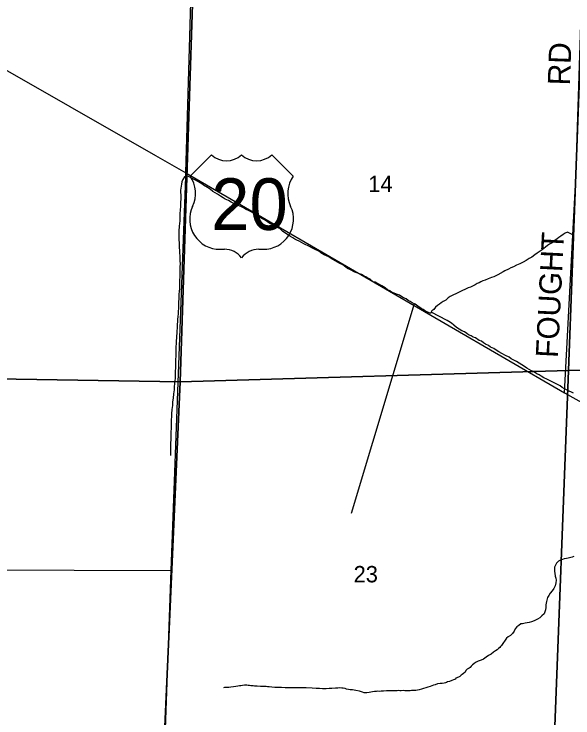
# Model space of a CAD drawing. Extents: x 1588073 to 2013523, y 1090242 to 1357120.
# Drawn here: x 1767971 to 1775515, y 1229306 to 1238801 of the extents above; entities that cross this region are included whole.
import ezdxf

# ---------------------------------------------------------------- set-up
doc = ezdxf.new("R2010")
doc.units = 0
for name, color, linetype in [('GM_X_County_Road', 7, 'Continuous'), ('GM_X_County_Road_Text', 7, 'Continuous'), ('GM_X_Minor_River', 7, 'Continuous'), ('GM_X_Section', 7, 'Continuous'), ('GM_X_Section_Text', 7, 'Continuous'), ('GM_X_State_Route', 7, 'Continuous'), ('GM_X_Township_Road', 7, 'Continuous'), ('GM_X_US_Location', 7, 'Continuous'), ('GM_X_US_Route', 7, 'Continuous'), ('GM_X_US_Shield', 7, 'Continuous')]:
    doc.layers.add(name, color=color, linetype=linetype)

msp = doc.modelspace()

# ---------------------------------------------------------------- linework, layer by layer
at = {"layer": 'GM_X_County_Road'}
msp.add_lwpolyline([(1775401.4, 1233690.1), (1775553.3, 1236584.4), (1775620.6, 1238660.5), (1775692.2, 1240630.2), (1775701.2, 1241694.7), (1775771.8, 1242724.2), (1775825.4, 1244523.5), (1775858.2, 1245746.3), (1775906.2, 1247240.2), (1775961.7, 1248824.3), (1775994.9, 1249645.5), (1775956.8, 1249772.6), (1775945.5, 1249880.8), (1775920.2, 1250124.5), (1775909.9, 1250223.3), (1775912, 1250336.4), (1775922, 1250853.9), (1775946.6, 1251012.3), (1775996.1, 1251099.9)], dxfattribs=at)
at = {"layer": 'GM_X_Minor_River'}
msp.add_line((1773372.8, 1234891.2), (1772522.8, 1232065.2), dxfattribs=at)
for points in [[(1773596.8, 1234766.6), (1773581.9, 1234768), (1773553.9, 1234778.2), (1773528, 1234790.4), (1773494.1, 1234814.6), (1773466.2, 1234830.9), (1773420.3, 1234861.3), (1773384.5, 1234887.6), (1773342.5, 1234905.9), (1773318.6, 1234924.1), (1773290.7, 1234936.3), (1773264.8, 1234960.5), (1773228.9, 1234974.8), (1773204.9, 1234987), (1773173, 1235007.3), (1773131.1, 1235021.6), (1773101.1, 1235037.8), (1773067.1, 1235048.1), (1773041.3, 1235068.3), (1773013.3, 1235080.5), (1772979.4, 1235106.8), (1772935.6, 1235133.1), (1772893.7, 1235157.5), (1772867.7, 1235169.7), (1772843.8, 1235183.9), (1772817.8, 1235190.1), (1772776, 1235224.4), (1772744, 1235238.7), (1772720.1, 1235256.9), (1772696.2, 1235265), (1772662.3, 1235287.3), (1772622.3, 1235299.6), (1772596.3, 1235309.8), (1772572.4, 1235320), (1772514.5, 1235352.4), (1772472.6, 1235370.8), (1772448.7, 1235385), (1772408.8, 1235417.3), (1772366.9, 1235435.6), (1772335, 1235455.9), (1772253.2, 1235504.6), (1772219.3, 1235524.8), (1772157.4, 1235551.3), (1772125.5, 1235569.6), (1772085.7, 1235601.9), (1772033.8, 1235624.3), (1771999.9, 1235644.6), (1771959.9, 1235664.9), (1771884.1, 1235701.5), (1771850.2, 1235719.7), (1771818.2, 1235736), (1771788.3, 1235750.2), (1771760.4, 1235764.4), (1771732.5, 1235782.7), (1771702.5, 1235800.9), (1771676.6, 1235817.1), (1771626.8, 1235849.6), (1771594.9, 1235871.8), (1771557.1, 1235906.1), (1771509.2, 1235926.5), (1771477.2, 1235944.8), (1771449.3, 1235961), (1771425.4, 1235975.2), (1771393.5, 1235997.5), (1771353.6, 1236023.8), (1771313.7, 1236042.1), (1771271.8, 1236072.5), (1771220, 1236108.9), (1771194.1, 1236119.1), (1771164.1, 1236135.3), (1771136.2, 1236149.5), (1771106.3, 1236165.8), (1771068.4, 1236188.1), (1771042.4, 1236202.3), (1771008.5, 1236214.6), (1770978.5, 1236230.8), (1770930.6, 1236251.1), (1770902.7, 1236263.4), (1770866.8, 1236287.7), (1770820.8, 1236304), (1770792.9, 1236320.2), (1770759.1, 1236346.5), (1770719.2, 1236372.8), (1770685.2, 1236387.1), (1770653.3, 1236409.4), (1770619.5, 1236439.7), (1770583.6, 1236462), (1770529.8, 1236494.4), (1770503.8, 1236510.6), (1770460, 1236537), (1770420.1, 1236561.3), (1770386.2, 1236579.6), (1770334.3, 1236606), (1770302.3, 1236620.2), (1770272.2, 1236604.4), (1770249.9, 1236570.4), (1770237.7, 1236538.4), (1770229.5, 1236508.3), (1770223.1, 1236452.2), (1770218.9, 1236424.1), (1770218.8, 1236398.1)], [(1770218.8, 1236398.1), (1770220.5, 1236359.9), (1770222.3, 1236329.8), (1770222.2, 1236305.8), (1770219.9, 1236263.6), (1770219.7, 1236237.6), (1770217.4, 1236197.5), (1770213.2, 1236167.4), (1770210.7, 1236095.2), (1770210.5, 1236063.1), (1770208.2, 1236006.9), (1770206, 1235980.9), (1770201.7, 1235934.8), (1770197.3, 1235874.6), (1770196.6, 1235770.3), (1770198.1, 1235702.1), (1770201.8, 1235645.9), (1770203.6, 1235617.8), (1770203.4, 1235585.7), (1770209, 1235529.5), (1770208.8, 1235501.4), (1770210.6, 1235473.3), (1770212.4, 1235431.1), (1770210.1, 1235393.1), (1770209.9, 1235369), (1770207.7, 1235326.9), (1770207.2, 1235250.6), (1770204.9, 1235216.6), (1770204.7, 1235184.4), (1770202.4, 1235132.3), (1770202.2, 1235100.2), (1770199.9, 1235056.1), (1770195.6, 1235024), (1770195.3, 1234967.8), (1770192.9, 1234909.7), (1770190.4, 1234843.5), (1770186, 1234779.3), (1770185.8, 1234755.3), (1770181.6, 1234721.2), (1770177.3, 1234681.1), (1770175.1, 1234651), (1770172.9, 1234618.9), (1770170.6, 1234570.8), (1770168.3, 1234520.6), (1770166.1, 1234494.6), (1770163.8, 1234454.5), (1770161.6, 1234424.4), (1770161.5, 1234400.3), (1770159.2, 1234352.2), (1770156.9, 1234318.1), (1770156.7, 1234280), (1770154.5, 1234247.9), (1770154.1, 1234191.7), (1770151.7, 1234137.6), (1770151.5, 1234105.5), (1770149.2, 1234053.3), (1770149, 1234025.3), (1770146.7, 1233987.2), (1770146.5, 1233961.1), (1770144.4, 1233935), (1770144.1, 1233888.9), (1770139.8, 1233854.8), (1770135.5, 1233810.7), (1770133.3, 1233776.6), (1770131, 1233730.5), (1770124.6, 1233676.3), (1770118.2, 1233618.2), (1770111.9, 1233568.1), (1770107.6, 1233522), (1770101.2, 1233465.8), (1770096.8, 1233409.7), (1770094.5, 1233361.6), (1770092.4, 1233337.5), (1770092.2, 1233311.4), (1770090, 1233287.4), (1770089.8, 1233259.3), (1770091.4, 1233201.1), (1770089.3, 1233173), (1770089.1, 1233144.9), (1770086.7, 1233092.8), (1770086.5, 1233052.7), (1770084.3, 1233022.6), (1770084.1, 1232996.5), (1770081.8, 1232950.4), (1770081.2, 1232868.1), (1770083.1, 1232844.1)], [(1775533.1, 1235818.9), (1775505.2, 1235829.1), (1775469.2, 1235843.4), (1775443.3, 1235857.6), (1775411.2, 1235845.8), (1775381, 1235825.9), (1775350.8, 1235806), (1775324.7, 1235788.1), (1775300.5, 1235770.2), (1775270.3, 1235744.3), (1775232.1, 1235714.5), (1775199.9, 1235694.6), (1775169.8, 1235678.8), (1775143.6, 1235656.9), (1775097.3, 1235619), (1775073.2, 1235603.1), (1775032.9, 1235573.3), (1775000.7, 1235551.4), (1774960.5, 1235523.6), (1774922.3, 1235501.8), (1774882.1, 1235475.9), (1774841.9, 1235454.1), (1774795.7, 1235430.3), (1774751.5, 1235412.6), (1774713.4, 1235392.8), (1774677.2, 1235378.9), (1774643.1, 1235361.1), (1774596.8, 1235335.3), (1774572.7, 1235323.4), (1774502.4, 1235281.7), (1774472.2, 1235267.9), (1774448.2, 1235258), (1774416, 1235248.2), (1774371.9, 1235230.4), (1774327.7, 1235212.6), (1774299.6, 1235200.8), (1774273.5, 1235186.9), (1774247.4, 1235175), (1774223.3, 1235165.1), (1774195.1, 1235149.3), (1774130.9, 1235117.6), (1774098.8, 1235109.8), (1773857.7, 1234990.9), (1773829.5, 1234973), (1773799.3, 1234943.1), (1773763.1, 1234921.3), (1773737, 1234903.4), (1773712.8, 1234885.5), (1773684.7, 1234869.6), (1773660.5, 1234847.7), (1773636.3, 1234815.8), (1773612.1, 1234795.8), (1773595.9, 1234771.9), (1773595.2, 1234766.6)], [(1774106.6, 1234475.8), (1774080.6, 1234490), (1774048.8, 1234514.2), (1774014.8, 1234526.5), (1773976.9, 1234550.8), (1773943, 1234573.1), (1773909.2, 1234603.4), (1773875.3, 1234629.7), (1773839.4, 1234654), (1773815.5, 1234668.2), (1773600.9, 1234779.2)], [(1775521, 1233688.5), (1775495.1, 1233700.7), (1775465.1, 1233714.9), (1775437.2, 1233727.1), (1775399.2, 1233745.4), (1775369.3, 1233763.7), (1775343.4, 1233785.9), (1775307.5, 1233804.2), (1775253.6, 1233830.6), (1775161.8, 1233877.3), (1775123.9, 1233895.6), (1775084, 1233917.9), (1775058.1, 1233932.1), (1775028.1, 1233946.4), (1774982.3, 1233978.8), (1774954.3, 1233989), (1774924.4, 1234007.2), (1774892.5, 1234025.5), (1774858.6, 1234047.7), (1774822.7, 1234070), (1774786.8, 1234090.3), (1774750.9, 1234112.6), (1774719, 1234130.9), (1774679.1, 1234151.2), (1774653.2, 1234173.4), (1774603.3, 1234193.8), (1774555.4, 1234222.2), (1774513.5, 1234246.5), (1774477.6, 1234266.8), (1774445.7, 1234289.1), (1774403.8, 1234309.4), (1774375.9, 1234331.6), (1774336, 1234347.9), (1774308.1, 1234364.2), (1774278.2, 1234386.4), (1774248.2, 1234398.6), (1774200.4, 1234431.1), (1774166.4, 1234443.3), (1774142.5, 1234461.5), (1774106.6, 1234475.8)], [(1775526.4, 1231481.7), (1775502.3, 1231473.8), (1775452.2, 1231462.1), (1775426.1, 1231456.3), (1775396, 1231450.4), (1775372, 1231444.6), (1775347.9, 1231432.7), (1775321.7, 1231420.8), (1775293.5, 1231394.9), (1775277.3, 1231366.9), (1775267.1, 1231338.9), (1775265, 1231312.8), (1775264.7, 1231280.8), (1775268.6, 1231256.7), (1775276.3, 1231216.5), (1775284.2, 1231190.3), (1775286, 1231162.2), (1775283.7, 1231126.2), (1775273.5, 1231088.1), (1775255.2, 1231054.1), (1775233, 1231020.1), (1775208.8, 1230990.2), (1775188.5, 1230958.2), (1775172.3, 1230932.3), (1775156, 1230878.2), (1775149.6, 1230832.1), (1775147.4, 1230796), (1775143.2, 1230763.9), (1775126.8, 1230711.9), (1775096.6, 1230682), (1775068.4, 1230656.1), (1775036.2, 1230636.2), (1774992, 1230614.4), (1774953.9, 1230602.6), (1774923.8, 1230592.8), (1774897.7, 1230586.9), (1774871.7, 1230583.1), (1774835.6, 1230577.3), (1774811.5, 1230575.4), (1774783.4, 1230553.6), (1774757.2, 1230535.7), (1774735, 1230505.7), (1774720.8, 1230475.7), (1774700.5, 1230443.7), (1774670.3, 1230415.8), (1774642.2, 1230400), (1774616, 1230382.1), (1774551.3, 1230282.8)], [(1774551.1, 1230281.7), (1774536.9, 1230269.9), (1774528.6, 1230256), (1774508.4, 1230242.3), (1774490.1, 1230224.5), (1774469.9, 1230212.8), (1774443.6, 1230193.1), (1774411.1, 1230167.5), (1774374.7, 1230146), (1774344.4, 1230124.4), (1774324.2, 1230112.7), (1774308, 1230100.9), (1774273.7, 1230085.4), (1774237.4, 1230069.9), (1774215.3, 1230064.2), (1774201.1, 1230052.4), (1774176.8, 1230034.7), (1774160.6, 1230020.9), (1774140.3, 1230005.2), (1774126, 1229987.3), (1774111.8, 1229977.5), (1774085.6, 1229965.9), (1774069.3, 1229946.1), (1774058.9, 1229924.2), (1774036.6, 1229906.5), (1774020.4, 1229892.7), (1774006.2, 1229882.9), (1773985.9, 1229863.1), (1773969.7, 1229857.4), (1773935.5, 1229843.8), (1773927.3, 1229829.9), (1773901.1, 1229820.3), (1773881, 1229812.6), (1773850.7, 1229799), (1773820.6, 1229791.4), (1773806.4, 1229783.6), (1773792.4, 1229779.8), (1773774.3, 1229774.1), (1773750.2, 1229772.4), (1773724.2, 1229770.8), (1773688.1, 1229765.3), (1773653.9, 1229751.8), (1773631.8, 1229746.1), (1773589.5, 1229730.7), (1773555.3, 1229721.2), (1773472.8, 1229692.4), (1773440.7, 1229684.8), (1773418.5, 1229679.2), (1773394.5, 1229677.5), (1773378.5, 1229677.8), (1773356.4, 1229674.1), (1773336.4, 1229674.4), (1773316.4, 1229672.7), (1773294.4, 1229671), (1773268.4, 1229671.4), (1773246.4, 1229673.7), (1773224.4, 1229674.1), (1773194.3, 1229672.5), (1773180.3, 1229672.7), (1773162.4, 1229675), (1773144.3, 1229673.3), (1773128.3, 1229673.5), (1773106.3, 1229671.8), (1773076.3, 1229670.3), (1772996.3, 1229671.5), (1772958.2, 1229668), (1772944.2, 1229668.2), (1772924.1, 1229666.6), (1772908.1, 1229664.8), (1772882.1, 1229665.2), (1772862.1, 1229663.5), (1772838, 1229661.8), (1772807.9, 1229656.3), (1772785.9, 1229652.6), (1772763.8, 1229648.9), (1772731.7, 1229645.4), (1772713.7, 1229643.6), (1772697.7, 1229645.9), (1772673.8, 1229652.3), (1772659.9, 1229656.5), (1772632.1, 1229668.9), (1772582.2, 1229677.7), (1772540.3, 1229684.3), (1772506.3, 1229686.9), (1772486.4, 1229689.2), (1772460.4, 1229695.6), (1772438.5, 1229701.9), (1772412.6, 1229708.3), (1772394.6, 1229708.6), (1772364.7, 1229711.1), (1772340.6, 1229709.4), (1772308.6, 1229707.9), (1772262.5, 1229704.6), (1772226.5, 1229701.1), (1772182.4, 1229699.8), (1772136.4, 1229698.4), (1772092.4, 1229701.1), (1772048.4, 1229701.8), (1771994.4, 1229706.6), (1771912.5, 1229711.8), (1771826.5, 1229711.1)], [(1771826.5, 1229711.1), (1771716.4, 1229712.8), (1771674.4, 1229711.4), (1771630.4, 1229712.1), (1771580.4, 1229714.8), (1771492.4, 1229718.1), (1771450.5, 1229720.8), (1771412.5, 1229725.4), (1771390.6, 1229727.7), (1771372.6, 1229730), (1771330.6, 1229728.6), (1771298.6, 1229729.1), (1771252.6, 1229733.8), (1771218.6, 1229734.3), (1771196.7, 1229738.6), (1771168.7, 1229741.1), (1771148.8, 1229745.4), (1771130.8, 1229745.6), (1771112.8, 1229745.9), (1771080.8, 1229746.4), (1771056.7, 1229744.8), (1771032.7, 1229741.1), (1771012.6, 1229737.4), (1770990.5, 1229733.7), (1770964.4, 1229730.1), (1770932.3, 1229724.6), (1770898.3, 1229721.1), (1770868.2, 1229717.5), (1770836.1, 1229716), (1770812.1, 1229714.3), (1770798.1, 1229712.6)]]:
    msp.add_lwpolyline(points, dxfattribs=at)
at = {"layer": 'GM_X_Section'}
for points in [[(1780939, 1239420.9), (1780754.9, 1234157.3), (1780748.6, 1234119.3), (1775456.7, 1233993.5), (1775653, 1239287)], [(1770389.4, 1239212.8), (1770212.6, 1233839.2), (1764954.4, 1233927.1), (1765142.6, 1239224.6)], [(1775653, 1239287), (1775456.7, 1233993.5), (1770212.6, 1233839.2), (1770389.4, 1239212.8)], [(1775456.7, 1233993.5), (1780748.6, 1234119.3), (1780549, 1228839.4), (1775253.2, 1228721.3)], [(1770212.6, 1233839.2), (1775456.7, 1233993.5), (1775253.2, 1228721.3), (1769984, 1228680.9)], [(1764954.4, 1233927.1), (1770212.6, 1233839.2), (1769984, 1228680.9), (1764763.1, 1228664.2)]]:
    msp.add_lwpolyline(points, close=True, dxfattribs=at)
at = {"layer": 'GM_X_State_Route'}
for points in [[(1770291.9, 1236657.5), (1770394.2, 1240189.3), (1770505.4, 1243224.8), (1770508.4, 1243307.8)], [(1769645.6, 1219097.7), (1769644.4, 1219188.5), (1769710.8, 1220744.1), (1769803.3, 1223392.7), (1769901, 1226003.1), (1769995.6, 1228657.6), (1770091.6, 1231295.2), (1770289.9, 1236605.4), (1770291.9, 1236657.5)]]:
    msp.add_lwpolyline(points, dxfattribs=at)
at = {"layer": 'GM_X_Township_Road'}
msp.add_lwpolyline([(1764856.5, 1231313.1), (1770091.6, 1231295.2)], dxfattribs=at)
at = {"layer": 'GM_X_US_Route'}
for points in [[(1765217.5, 1239559.3), (1769880.5, 1236892.8)], [(1769880.5, 1236892.8), (1770291.9, 1236657.5)], [(1770291.9, 1236657.5), (1770291.9, 1236657.5), (1770568.1, 1236497.1)], [(1770568.1, 1236497.1), (1775401.4, 1233690.1), (1775747, 1233499.6), (1780606.4, 1230796.3), (1782748.7, 1229649.8)]]:
    msp.add_lwpolyline(points, dxfattribs=at)
at = {"layer": 'GM_X_US_Shield'}
for p, q in [((1770636.4, 1236904.1), (1770346.4, 1236614)), ((1771738.6, 1236614), (1771448.5, 1236904.1)), ((1770752.4, 1235627.9), (1770810.4, 1235627.9)), ((1771274.5, 1235627.9), (1771332.5, 1235627.9))]:
    msp.add_line(p, q, dxfattribs=at)
for centre, radius, start, end in [((1770839.5, 1237111.2), 290, 225.573, 314.427), ((1771245.5, 1237111.2), 290, 225.573, 314.427), ((1770013.8, 1236381.1), 406.1, 334.54712, 35.00093), ((1772071.2, 1236381.1), 406.1, 144.99907, 205.45288), ((1770747.9, 1236033.9), 406.1, 154.83192, 270.63826), ((1771337, 1236033.9), 406.1, 269.36174, 25.16808), ((1770810.4, 1235337.8), 290, 36.8699, 90), ((1771274.5, 1235337.8), 290, 90, 143.1301)]:
    msp.add_arc(centre, radius, start, end, dxfattribs=at)

# ---------------------------------------------------------------- texts
at = {"layer": 'GM_X_County_Road_Text'}
for s, rotation, p in [('RD', 88.02428, (1775474.1, 1237835.4)), ('FOUGHT', 87.12094, (1775311.3, 1234158.9))]:
    msp.add_text(s, height=300, rotation=rotation, dxfattribs=at).set_placement(p)
at = {"layer": 'GM_X_Section_Text'}
for s, p in [('14', (1772751.9, 1236398.9)), ('23', (1772553.9, 1231134.9))]:
    msp.add_text(s, height=221, rotation=0.00001, dxfattribs=at).set_placement(p)
at = {"layer": 'GM_X_US_Location'}
for s in ['0', '/']:
    msp.add_text(s, height=1, dxfattribs=at).set_placement((1771042.2, 1236231.5))
msp.add_text('20', height=1, rotation=0.00001, dxfattribs=at).set_placement((1770835.7, 1236024.5))
at = {"layer": 'GM_X_US_Shield'}
msp.add_text('20', height=696.1, dxfattribs=at).set_placement((1770630.9, 1235888.9))

doc.saveas('drawing.dxf')
